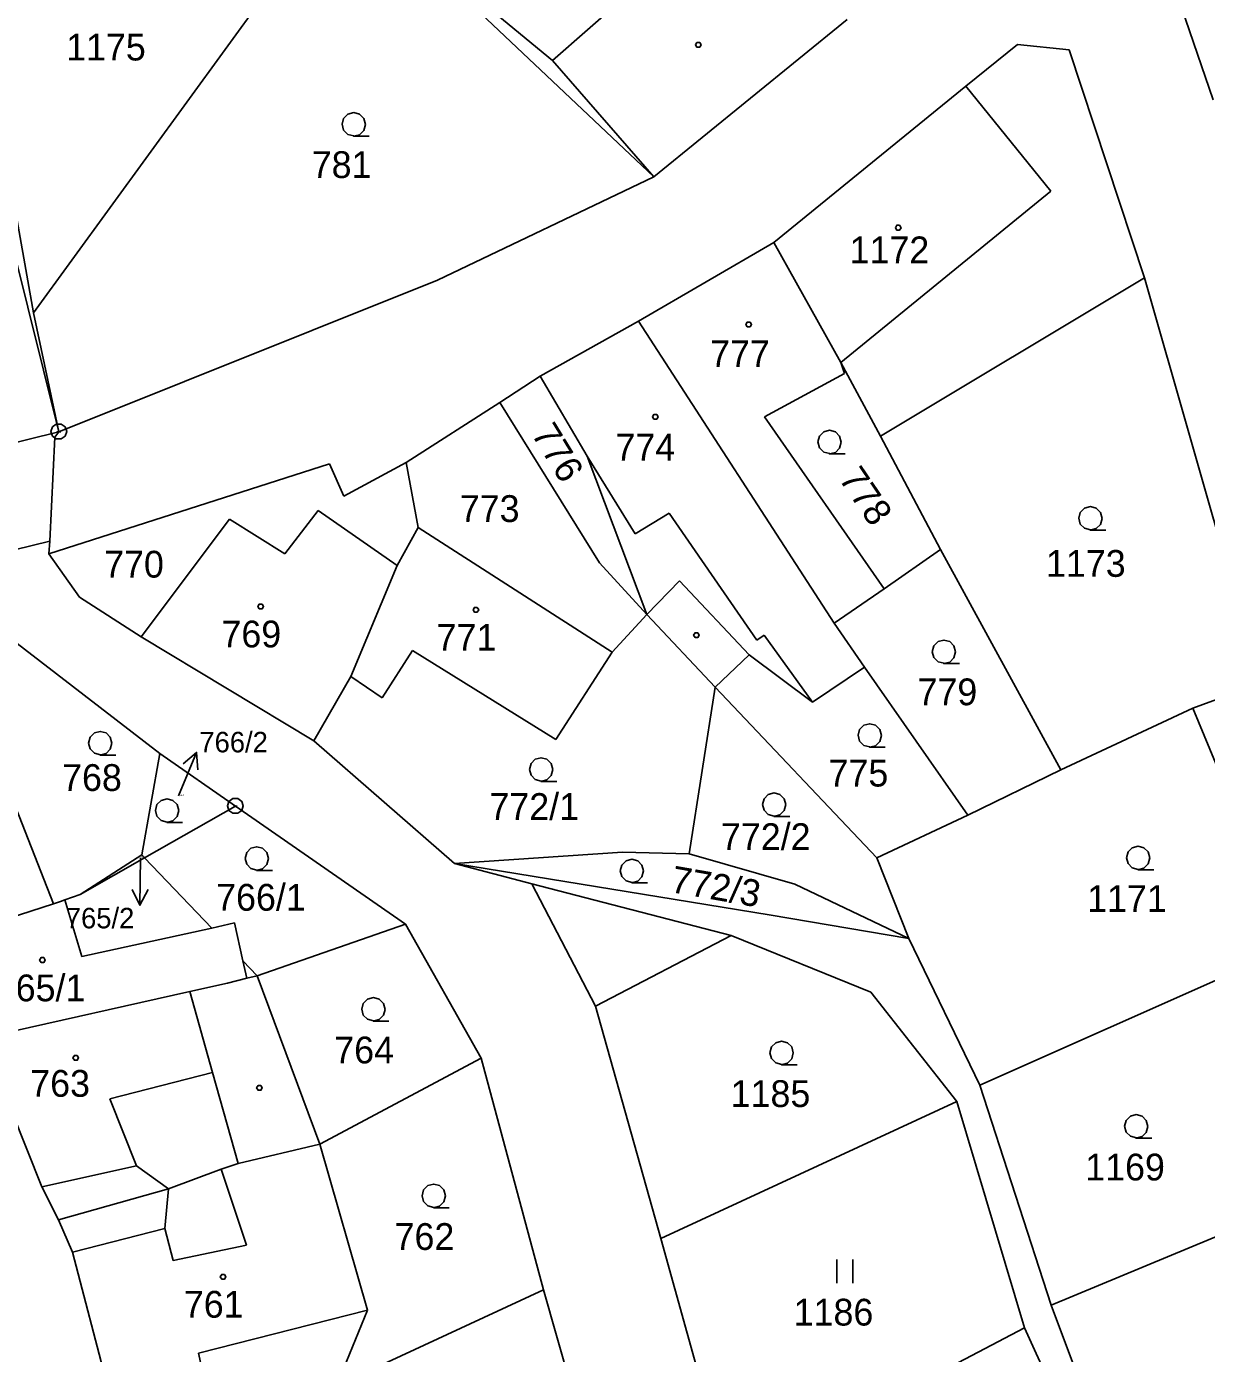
# Model space of a CAD drawing. Extents: x -609861 to -605046, y -1120287 to -1116307.
# Drawn here: x -607474 to -607399.1, y -1119072.1 to -1118987.9 of the extents above; entities that cross this region are included whole.
import ezdxf

# ---------------------------------------------------------------- set-up
doc = ezdxf.new("R2010")
doc.units = 0
for name, color, linetype in [('Vrstva 1', 7, 'Continuous'), ('Vrstva 2', 7, 'Continuous'), ('Vrstva 3', 7, 'Continuous'), ('Vrstva 4', 7, 'Continuous'), ('Vrstva 5', 7, 'Continuous'), ('Vrstva 7', 7, 'Continuous'), ('Vrstva 8', 7, 'Continuous')]:
    doc.layers.add(name, color=color, linetype=linetype)

msp = doc.modelspace()

# ---------------------------------------------------------------- linework, layer by layer
at = {"layer": 'Vrstva 1'}
for p, q in [((-607398.65, -1118992.57), (-607403.93, -1118977.2)), ((-607473.54, -1119006.1), (-607454.01, -1118979.23)), ((-607451.79, -1118980.82), (-607434.16, -1118997.46)), ((-607434.16, -1118997.46), (-607421.89, -1118987.47)), ((-607411.08, -1118989.07), (-607414.36, -1118991.7)), ((-607407.79, -1118989.4), (-607411.08, -1118989.07)), ((-607403.02, -1119003.88), (-607407.79, -1118989.4)), ((-607414.36, -1118991.7), (-607426.54, -1119001.64)), ((-607476.35, -1118995.97), (-607471.94, -1119013.64)), ((-607475.36, -1118995.81), (-607473.54, -1119006.1)), ((-607447.9, -1119004.02), (-607434.16, -1118997.46)), ((-607435.13, -1119006.63), (-607426.54, -1119001.64)), ((-607426.54, -1119001.64), (-607422.29, -1119009.25)), ((-607471.94, -1119013.64), (-607447.9, -1119004.02)), ((-607403.02, -1119003.88), (-607419.77, -1119013.92)), ((-607395.66, -1119029.61), (-607403.02, -1119003.88)), ((-607471.94, -1119013.64), (-607473.54, -1119006.1)), ((-607441.39, -1119010.12), (-607435.13, -1119006.63)), ((-607435.13, -1119006.63), (-607422.71, -1119025.8)), ((-607422.29, -1119009.25), (-607422.06, -1119009.94)), ((-607422.29, -1119009.25), (-607419.77, -1119013.92)), ((-607443.95, -1119011.78), (-607441.39, -1119010.12)), ((-607438.4, -1119015.19), (-607441.39, -1119010.12)), ((-607422.06, -1119009.94), (-607427.14, -1119012.69)), ((-607449.88, -1119015.59), (-607443.95, -1119011.78)), ((-607443.95, -1119011.78), (-607437.61, -1119021.97)), ((-607427.14, -1119012.69), (-607419.55, -1119023.61)), ((-607471.94, -1119013.64), (-607472.19, -1119013.98)), ((-607472.19, -1119013.98), (-607472.5, -1119020.58)), ((-607419.77, -1119013.92), (-607415.96, -1119021.11)), ((-607434.61, -1119025.25), (-607438.4, -1119015.19)), ((-607472.58, -1119021.39), (-607454.76, -1119015.67)), ((-607454.76, -1119015.67), (-607453.85, -1119017.73)), ((-607453.85, -1119017.73), (-607449.88, -1119015.59)), ((-607449.88, -1119015.59), (-607449.12, -1119019.72)), ((-607457.6, -1119021.39), (-607455.47, -1119018.65)), ((-607455.47, -1119018.65), (-607450.46, -1119022.13)), ((-607466.72, -1119026.66), (-607461.11, -1119019.19)), ((-607461.11, -1119019.19), (-607457.6, -1119021.39)), ((-607449.12, -1119019.72), (-607450.46, -1119022.13)), ((-607449.12, -1119019.72), (-607436.81, -1119027.64)), ((-607472.5, -1119020.58), (-607472.58, -1119021.39)), ((-607472.58, -1119021.39), (-607470.63, -1119024.14)), ((-607415.96, -1119021.11), (-607419.55, -1119023.61)), ((-607415.96, -1119021.11), (-607408.33, -1119035.11)), ((-607450.46, -1119022.13), (-607453.4, -1119029.17)), ((-607437.61, -1119021.97), (-607434.61, -1119025.25)), ((-607419.55, -1119023.61), (-607422.71, -1119025.8)), ((-607470.63, -1119024.14), (-607466.72, -1119026.66)), ((-607465.53, -1119034.07), (-607476.74, -1119025.44)), ((-607436.81, -1119027.64), (-607434.61, -1119025.25)), ((-607434.61, -1119025.25), (-607430.28, -1119029.85)), ((-607422.71, -1119025.8), (-607420.8, -1119028.58)), ((-607466.72, -1119026.66), (-607455.76, -1119033.26)), ((-607449.48, -1119027.52), (-607451.41, -1119030.53)), ((-607440.39, -1119033.18), (-607449.48, -1119027.52)), ((-607436.81, -1119027.64), (-607440.39, -1119033.18)), ((-607428.12, -1119027.81), (-607430.28, -1119029.85)), ((-607424.1, -1119030.8), (-607428.12, -1119027.81)), ((-607420.8, -1119028.58), (-607424.1, -1119030.8)), ((-607420.8, -1119028.58), (-607414.22, -1119037.97)), ((-607453.4, -1119029.17), (-607455.76, -1119033.26)), ((-607451.41, -1119030.53), (-607453.4, -1119029.17)), ((-607399.95, -1119031.19), (-607395.66, -1119029.61)), ((-607431.92, -1119040.43), (-607430.28, -1119029.85)), ((-607430.28, -1119029.85), (-607420.01, -1119040.68)), ((-607408.33, -1119035.11), (-607399.95, -1119031.19)), ((-607395.32, -1119042.37), (-607399.95, -1119031.19)), ((-607476.96, -1119031.7), (-607472.27, -1119043.6)), ((-607455.76, -1119033.26), (-607446.82, -1119041.04)), ((-607466.67, -1119040.49), (-607465.53, -1119034.07)), ((-607460.73, -1119037.4), (-607465.53, -1119034.07)), ((-607408.33, -1119035.11), (-607414.22, -1119037.97)), ((-607466.49, -1119040.68), (-607460.73, -1119037.4)), ((-607449.93, -1119044.9), (-607460.73, -1119037.4)), ((-607414.22, -1119037.97), (-607420.01, -1119040.68)), ((-607470.58, -1119043.01), (-607466.67, -1119040.49)), ((-607470.58, -1119043.01), (-607466.49, -1119040.68)), ((-607466.67, -1119040.49), (-607466.49, -1119040.68)), ((-607466.49, -1119040.68), (-607462.23, -1119045.14)), ((-607446.82, -1119041.04), (-607436.15, -1119040.32)), ((-607436.15, -1119040.32), (-607431.92, -1119040.43)), ((-607431.92, -1119040.43), (-607425.21, -1119042.35)), ((-607420.01, -1119040.68), (-607417.97, -1119045.8)), ((-607446.82, -1119041.04), (-607441.91, -1119042.34)), ((-607446.82, -1119041.04), (-607426.85, -1119044.31)), ((-607441.91, -1119042.34), (-607429.25, -1119045.61)), ((-607425.21, -1119042.35), (-607417.97, -1119045.8)), ((-607471.55, -1119043.36), (-607470.58, -1119043.01)), ((-607479.27, -1119045.86), (-607472.27, -1119043.6)), ((-607472.27, -1119043.6), (-607471.83, -1119043.46)), ((-607471.83, -1119043.46), (-607471.55, -1119043.36)), ((-607459.34, -1119048.17), (-607449.93, -1119044.9)), ((-607445.12, -1119053.4), (-607449.93, -1119044.9)), ((-607426.85, -1119044.31), (-607417.97, -1119045.8)), ((-607429.25, -1119045.61), (-607437.86, -1119050.1)), ((-607420.39, -1119049.21), (-607429.25, -1119045.61)), ((-607417.97, -1119045.8), (-607413.46, -1119055.11)), ((-607460.25, -1119047.22), (-607459.34, -1119048.17)), ((-607413.46, -1119055.11), (-607396.37, -1119047.51)), ((-607461.24, -1119048.63), (-607460, -1119048.33)), ((-607460, -1119048.33), (-607459.34, -1119048.17)), ((-607459.34, -1119048.17), (-607455.36, -1119058.86)), ((-607476.79, -1119052.13), (-607463.63, -1119049.17)), ((-607463.63, -1119049.17), (-607461.24, -1119048.63)), ((-607414.93, -1119056.16), (-607420.39, -1119049.21)), ((-607437.86, -1119050.1), (-607433.73, -1119064.85)), ((-607476.79, -1119052.13), (-607473.01, -1119061.57)), ((-607455.36, -1119058.86), (-607445.12, -1119053.4)), ((-607441.16, -1119068.11), (-607445.12, -1119053.4)), ((-607413.46, -1119055.11), (-607408.95, -1119069.07)), ((-607414.93, -1119056.16), (-607433.73, -1119064.85)), ((-607410.63, -1119070.51), (-607414.93, -1119056.16)), ((-607460.56, -1119060.09), (-607455.36, -1119058.86)), ((-607455.36, -1119058.86), (-607452.35, -1119069.4)), ((-607461.63, -1119060.44), (-607460.56, -1119060.09)), ((-607464.98, -1119061.7), (-607461.63, -1119060.44)), ((-607473.01, -1119061.57), (-607471.97, -1119063.65)), ((-607471.97, -1119063.65), (-607464.98, -1119061.7)), ((-607408.95, -1119069.07), (-607392.89, -1119062.41)), ((-607471.97, -1119063.65), (-607471.08, -1119065.71)), ((-607433.73, -1119064.85), (-607429.39, -1119080.35)), ((-607471.08, -1119065.71), (-607468.05, -1119077.23)), ((-607441.16, -1119068.11), (-607454.32, -1119074.19)), ((-607441.16, -1119068.11), (-607436.55, -1119084.35)), ((-607452.35, -1119069.4), (-607454.32, -1119074.19)), ((-607408.95, -1119069.07), (-607403.22, -1119084.33)), ((-607410.63, -1119070.51), (-607429.39, -1119080.35)), ((-607401.32, -1119091.09), (-607410.63, -1119070.51))]:
    msp.add_line(p, q, dxfattribs=at)
msp.add_lwpolyline([(-607460.25, -1119047.22), (-607460.79, -1119044.82), (-607462.23, -1119045.14)], dxfattribs=at)
at = {"layer": 'Vrstva 3'}
for p, q in [((-607422.54, -1119066.17), (-607422.54, -1119067.67)), ((-607421.54, -1119067.67), (-607421.54, -1119066.17))]:
    msp.add_line(p, q, dxfattribs=at)
for points in [[(-607453.21, -1118994.87), (-607453.59, -1118994.77), (-607453.86, -1118994.5), (-607453.96, -1118994.13), (-607453.86, -1118993.76), (-607453.59, -1118993.49), (-607453.22, -1118993.39), (-607452.85, -1118993.49), (-607452.58, -1118993.76), (-607452.48, -1118994.14), (-607452.58, -1118994.52), (-607452.85, -1118994.79), (-607453.23, -1118994.89), (-607452.23, -1118994.89)], [(-607423, -1119015.03), (-607423.38, -1119014.93), (-607423.65, -1119014.66), (-607423.75, -1119014.29), (-607423.65, -1119013.92), (-607423.38, -1119013.65), (-607423.01, -1119013.55), (-607422.64, -1119013.65), (-607422.37, -1119013.92), (-607422.27, -1119014.3), (-607422.37, -1119014.68), (-607422.64, -1119014.95), (-607423.02, -1119015.05), (-607422.02, -1119015.05)], [(-607406.44, -1119019.87), (-607406.82, -1119019.77), (-607407.09, -1119019.5), (-607407.19, -1119019.13), (-607407.09, -1119018.76), (-607406.82, -1119018.49), (-607406.45, -1119018.39), (-607406.08, -1119018.49), (-607405.81, -1119018.76), (-607405.71, -1119019.14), (-607405.81, -1119019.52), (-607406.08, -1119019.79), (-607406.46, -1119019.89), (-607405.46, -1119019.89)], [(-607415.74, -1119028.34), (-607416.12, -1119028.24), (-607416.39, -1119027.97), (-607416.49, -1119027.6), (-607416.39, -1119027.23), (-607416.12, -1119026.96), (-607415.75, -1119026.86), (-607415.38, -1119026.96), (-607415.11, -1119027.23), (-607415.01, -1119027.61), (-607415.11, -1119027.99), (-607415.38, -1119028.26), (-607415.76, -1119028.36), (-607414.76, -1119028.36)], [(-607420.45, -1119033.65), (-607420.83, -1119033.55), (-607421.1, -1119033.28), (-607421.2, -1119032.91), (-607421.1, -1119032.54), (-607420.83, -1119032.27), (-607420.46, -1119032.17), (-607420.09, -1119032.27), (-607419.82, -1119032.54), (-607419.72, -1119032.92), (-607419.82, -1119033.3), (-607420.09, -1119033.57), (-607420.47, -1119033.67), (-607419.47, -1119033.67)], [(-607469.3, -1119034.14), (-607469.68, -1119034.04), (-607469.95, -1119033.77), (-607470.05, -1119033.4), (-607469.95, -1119033.03), (-607469.68, -1119032.76), (-607469.31, -1119032.66), (-607468.94, -1119032.76), (-607468.67, -1119033.03), (-607468.57, -1119033.41), (-607468.67, -1119033.79), (-607468.94, -1119034.06), (-607469.32, -1119034.16), (-607468.32, -1119034.16)], [(-607441.31, -1119035.81), (-607441.69, -1119035.71), (-607441.96, -1119035.44), (-607442.06, -1119035.07), (-607441.96, -1119034.7), (-607441.69, -1119034.43), (-607441.32, -1119034.33), (-607440.95, -1119034.43), (-607440.68, -1119034.7), (-607440.58, -1119035.08), (-607440.68, -1119035.46), (-607440.95, -1119035.73), (-607441.33, -1119035.83), (-607440.33, -1119035.83)], [(-607426.52, -1119038.04), (-607426.9, -1119037.94), (-607427.17, -1119037.67), (-607427.27, -1119037.3), (-607427.17, -1119036.93), (-607426.9, -1119036.66), (-607426.53, -1119036.56), (-607426.16, -1119036.66), (-607425.89, -1119036.93), (-607425.79, -1119037.31), (-607425.89, -1119037.69), (-607426.16, -1119037.96), (-607426.54, -1119038.06), (-607425.54, -1119038.06)], [(-607465.06, -1119038.42), (-607465.44, -1119038.32), (-607465.71, -1119038.05), (-607465.81, -1119037.68), (-607465.71, -1119037.31), (-607465.44, -1119037.04), (-607465.07, -1119036.94), (-607464.7, -1119037.04), (-607464.43, -1119037.31), (-607464.33, -1119037.69), (-607464.43, -1119038.07), (-607464.7, -1119038.34), (-607465.08, -1119038.44), (-607464.08, -1119038.44)], [(-607403.41, -1119041.42), (-607403.79, -1119041.32), (-607404.06, -1119041.05), (-607404.16, -1119040.68), (-607404.06, -1119040.31), (-607403.79, -1119040.04), (-607403.42, -1119039.94), (-607403.05, -1119040.04), (-607402.78, -1119040.31), (-607402.68, -1119040.69), (-607402.78, -1119041.07), (-607403.05, -1119041.34), (-607403.43, -1119041.44), (-607402.43, -1119041.44)], [(-607459.36, -1119041.46), (-607459.74, -1119041.36), (-607460.01, -1119041.09), (-607460.11, -1119040.72), (-607460.01, -1119040.35), (-607459.74, -1119040.08), (-607459.37, -1119039.98), (-607459, -1119040.08), (-607458.73, -1119040.35), (-607458.63, -1119040.73), (-607458.73, -1119041.11), (-607459, -1119041.38), (-607459.38, -1119041.48), (-607458.38, -1119041.48)], [(-607435.55, -1119042.25), (-607435.93, -1119042.15), (-607436.2, -1119041.88), (-607436.3, -1119041.51), (-607436.2, -1119041.14), (-607435.93, -1119040.87), (-607435.56, -1119040.77), (-607435.19, -1119040.87), (-607434.92, -1119041.14), (-607434.82, -1119041.52), (-607434.92, -1119041.9), (-607435.19, -1119042.17), (-607435.57, -1119042.27), (-607434.57, -1119042.27)], [(-607451.96, -1119051.03), (-607452.34, -1119050.93), (-607452.61, -1119050.66), (-607452.71, -1119050.29), (-607452.61, -1119049.92), (-607452.34, -1119049.65), (-607451.97, -1119049.55), (-607451.6, -1119049.65), (-607451.33, -1119049.92), (-607451.23, -1119050.3), (-607451.33, -1119050.68), (-607451.6, -1119050.95), (-607451.98, -1119051.05), (-607450.98, -1119051.05)], [(-607426.04, -1119053.8), (-607426.42, -1119053.7), (-607426.69, -1119053.43), (-607426.79, -1119053.06), (-607426.69, -1119052.69), (-607426.42, -1119052.42), (-607426.05, -1119052.32), (-607425.68, -1119052.42), (-607425.41, -1119052.69), (-607425.31, -1119053.07), (-607425.41, -1119053.45), (-607425.68, -1119053.72), (-607426.06, -1119053.82), (-607425.06, -1119053.82)], [(-607403.53, -1119058.46), (-607403.91, -1119058.36), (-607404.18, -1119058.09), (-607404.28, -1119057.72), (-607404.18, -1119057.35), (-607403.91, -1119057.08), (-607403.54, -1119056.98), (-607403.17, -1119057.08), (-607402.9, -1119057.35), (-607402.8, -1119057.73), (-607402.9, -1119058.11), (-607403.17, -1119058.38), (-607403.55, -1119058.48), (-607402.55, -1119058.48)], [(-607448.13, -1119062.87), (-607448.51, -1119062.77), (-607448.78, -1119062.5), (-607448.88, -1119062.13), (-607448.78, -1119061.76), (-607448.51, -1119061.49), (-607448.14, -1119061.39), (-607447.77, -1119061.49), (-607447.5, -1119061.76), (-607447.4, -1119062.14), (-607447.5, -1119062.52), (-607447.77, -1119062.79), (-607448.15, -1119062.89), (-607447.15, -1119062.89)]]:
    msp.add_lwpolyline(points, dxfattribs=at)
at = {"layer": 'Vrstva 4'}
for p, q in [((-607440.6, -1118990.09), (-607451.79, -1118980.82)), ((-607436.15, -1118986.16), (-607440.6, -1118990.09)), ((-607434.16, -1118997.46), (-607440.6, -1118990.09)), ((-607414.36, -1118991.7), (-607408.96, -1118998.37)), ((-607408.96, -1118998.37), (-607422.29, -1119009.25)), ((-607471.94, -1119013.64), (-607481.52, -1119016)), ((-607438.4, -1119015.19), (-607435.34, -1119020.13)), ((-607435.34, -1119020.13), (-607433.19, -1119018.8)), ((-607433.19, -1119018.8), (-607427.62, -1119026.86)), ((-607472.5, -1119020.58), (-607479.01, -1119022.17)), ((-607432.54, -1119023.11), (-607434.61, -1119025.25)), ((-607428.12, -1119027.81), (-607432.54, -1119023.11)), ((-607427.62, -1119026.86), (-607427.17, -1119026.55)), ((-607427.17, -1119026.55), (-607424.1, -1119030.8)), ((-607441.91, -1119042.34), (-607437.86, -1119050.1)), ((-607470.48, -1119046.95), (-607471.55, -1119043.36)), ((-607462.23, -1119045.14), (-607470.48, -1119046.95)), ((-607460, -1119048.33), (-607460.25, -1119047.22)), ((-607463.63, -1119049.17), (-607462.19, -1119054.31)), ((-607462.19, -1119054.31), (-607468.7, -1119055.98)), ((-607462.19, -1119054.31), (-607460.56, -1119060.09)), ((-607468.7, -1119055.98), (-607467.01, -1119060.23)), ((-607467.01, -1119060.23), (-607473.01, -1119061.57)), ((-607467.01, -1119060.23), (-607464.98, -1119061.7)), ((-607460.03, -1119065.27), (-607461.63, -1119060.44)), ((-607465.2, -1119064.22), (-607464.98, -1119061.7)), ((-607471.08, -1119065.71), (-607465.2, -1119064.22)), ((-607465.2, -1119064.22), (-607464.69, -1119066.25)), ((-607464.69, -1119066.25), (-607460.03, -1119065.27)), ((-607452.35, -1119069.4), (-607463.07, -1119072.12)), ((-607463.07, -1119072.12), (-607462.1, -1119076.53))]:
    msp.add_line(p, q, dxfattribs=at)
at = {"layer": 'Vrstva 5'}
for points in [[(-607431.25, -1118988.94), (-607431.16, -1118989.09), (-607431.25, -1118989.24), (-607431.43, -1118989.24), (-607431.52, -1118989.09), (-607431.43, -1118988.94)], [(-607418.56, -1119000.54), (-607418.47, -1119000.69), (-607418.56, -1119000.84), (-607418.74, -1119000.84), (-607418.83, -1119000.69), (-607418.74, -1119000.54)], [(-607428.05, -1119006.68), (-607427.96, -1119006.83), (-607428.05, -1119006.98), (-607428.23, -1119006.98), (-607428.32, -1119006.83), (-607428.23, -1119006.68)], [(-607433.98, -1119012.54), (-607433.89, -1119012.69), (-607433.98, -1119012.84), (-607434.16, -1119012.84), (-607434.25, -1119012.69), (-607434.16, -1119012.54)], [(-607459.03, -1119024.58), (-607458.94, -1119024.73), (-607459.03, -1119024.88), (-607459.21, -1119024.88), (-607459.3, -1119024.73), (-607459.21, -1119024.58)], [(-607445.37, -1119024.79), (-607445.28, -1119024.94), (-607445.37, -1119025.09), (-607445.55, -1119025.09), (-607445.64, -1119024.94), (-607445.55, -1119024.79)], [(-607431.37, -1119026.4), (-607431.28, -1119026.55), (-607431.37, -1119026.7), (-607431.55, -1119026.7), (-607431.64, -1119026.55), (-607431.55, -1119026.4)], [(-607472.89, -1119047.02), (-607472.8, -1119047.17), (-607472.89, -1119047.32), (-607473.07, -1119047.32), (-607473.16, -1119047.17), (-607473.07, -1119047.02)], [(-607470.77, -1119053.23), (-607470.68, -1119053.38), (-607470.77, -1119053.53), (-607470.95, -1119053.53), (-607471.04, -1119053.38), (-607470.95, -1119053.23)], [(-607459.11, -1119055.14), (-607459.02, -1119055.29), (-607459.11, -1119055.44), (-607459.29, -1119055.44), (-607459.38, -1119055.29), (-607459.29, -1119055.14)], [(-607461.42, -1119067.12), (-607461.33, -1119067.27), (-607461.42, -1119067.42), (-607461.6, -1119067.42), (-607461.69, -1119067.27), (-607461.6, -1119067.12)]]:
    msp.add_lwpolyline(points, close=True, dxfattribs=at)
at = {"layer": 'Vrstva 7'}
for p, q in [((-607463.198, -1119033.99), (-607464.35, -1119036.76)), ((-607466.788, -1119043.69), (-607466.75, -1119040.69))]:
    msp.add_line(p, q, dxfattribs=at)
for points in [[(-607464.044, -1119034.721), (-607463.198, -1119033.99), (-607463.12, -1119035.105)], [(-607466.275, -1119042.696), (-607466.788, -1119043.69), (-607467.275, -1119042.684)]]:
    msp.add_lwpolyline(points, dxfattribs=at)
at = {"layer": 'Vrstva 8'}
for p, q in [((-607472.06, -1119013.64), (-607471.82, -1119013.64)), ((-607460.85, -1119037.4), (-607460.61, -1119037.4))]:
    msp.add_line(p, q, dxfattribs=at)
for points in [[(-607471.79, -1119013.16), (-607471.54, -1119013.34), (-607471.44, -1119013.63), (-607471.54, -1119013.92), (-607471.79, -1119014.1), (-607472.1, -1119014.1), (-607472.35, -1119013.92), (-607472.45, -1119013.63), (-607472.35, -1119013.34), (-607472.1, -1119013.16)], [(-607460.58, -1119036.92), (-607460.33, -1119037.1), (-607460.23, -1119037.39), (-607460.33, -1119037.68), (-607460.58, -1119037.86), (-607460.89, -1119037.86), (-607461.14, -1119037.68), (-607461.24, -1119037.39), (-607461.14, -1119037.1), (-607460.89, -1119036.92)]]:
    msp.add_lwpolyline(points, close=True, dxfattribs=at)

# ---------------------------------------------------------------- texts
at = {"layer": 'Vrstva 2'}
for s, height, p in [('1175', 1.7, (-607471.477, -1118990.08)), ('781', 1.7, (-607455.883, -1118997.54)), ('1172', 1.7, (-607421.737, -1119002.95)), ('777', 1.7, (-607430.593, -1119009.54)), ('774', 1.7, (-607436.603, -1119015.47)), ('773', 1.7, (-607446.483, -1119019.37)), ('770', 1.7, (-607469.063, -1119022.9)), ('1173', 1.7, (-607409.267, -1119022.85)), ('769', 1.7, (-607461.613, -1119027.33)), ('771', 1.7, (-607447.953, -1119027.54)), ('779', 1.7, (-607417.423, -1119031)), ('768', 1.7, (-607471.733, -1119036.44)), ('775', 1.7, (-607423.073, -1119036.16)), ('772/1', 1.7, (-607444.603, -1119038.28)), ('766/2', 0.1, (-607464.336, -1119036.76)), ('772/2', 1.7, (-607429.903, -1119040.19)), ('765/2', 0.1, (-607466.736, -1119040.69)), ('766/1', 1.7, (-607461.953, -1119044.04)), ('1171', 1.7, (-607406.657, -1119044.12)), ('765/1', 1.7, (-607475.943, -1119049.79)), ('764', 1.7, (-607454.453, -1119053.73)), ('763', 1.7, (-607473.753, -1119055.85)), ('1185', 1.7, (-607429.287, -1119056.5)), ('1169', 1.7, (-607406.777, -1119061.16)), ('762', 1.7, (-607450.623, -1119065.57)), ('761', 1.7, (-607464.003, -1119069.87)), ('1186', 1.7, (-607425.287, -1119070.37))]:
    msp.add_text(s, height=height, dxfattribs=at).set_placement(p)
for s, rotation, p in [('776', 301.49039, (-607441.976, -1119013.772)), ('778', 304.18329, (-607422.467, -1119016.616)), ('772/3', 350.07721, (-607433.166, -1119042.851))]:
    msp.add_text(s, height=1.7, rotation=rotation, dxfattribs=at).set_placement(p)
at = {"layer": 'Vrstva 7'}
for s, p in [('766/2', (-607463.018, -1119033.99)), ('765/2', (-607471.496, -1119045.16))]:
    msp.add_text(s, height=1.3, dxfattribs=at).set_placement(p)

doc.saveas('drawing.dxf')
